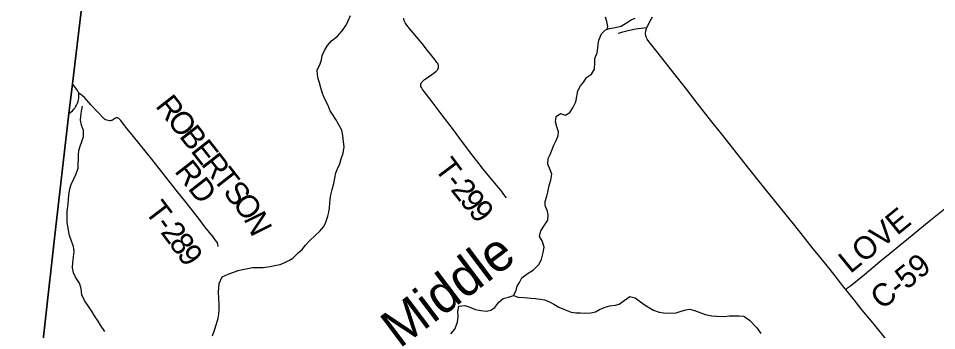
# Model space of a CAD drawing. Extents: x 1451455 to 1749751, y 218250 to 574981.
# Drawn here: x 1528465 to 1540663, y 309481 to 313631 of the extents above; entities that cross this region are included whole.
import ezdxf

# ---------------------------------------------------------------- set-up
doc = ezdxf.new("R2010")
doc.units = 0
for name, color, linetype in [('GM_X_Adjacent_County', 7, 'Continuous'), ('GM_X_County', 7, 'Continuous'), ('GM_X_County_Road', 7, 'Continuous'), ('GM_X_County_Road_Text', 7, 'Continuous'), ('GM_X_Minor_River', 7, 'Continuous'), ('GM_X_Minor_River_Text', 7, 'Continuous'), ('GM_X_State_Route', 7, 'Continuous'), ('GM_X_Township', 7, 'Continuous'), ('GM_X_Township_Road', 7, 'Continuous'), ('GM_X_Township_Road_Text', 7, 'Continuous')]:
    doc.layers.add(name, color=color, linetype=linetype)

msp = doc.modelspace()

# ---------------------------------------------------------------- linework, layer by layer
at = {"layer": 'GM_X_Adjacent_County'}
msp.add_lwpolyline([(1533821, 353172), (1533276, 348457), (1532824, 344490), (1532312, 340083), (1532006, 337422), (1531505, 333071), (1531469, 332747), (1531158, 329654), (1530772, 326029), (1530509, 323916), (1530186, 322432), (1530006, 319686), (1529806, 317987), (1529183, 312760), (1529136, 312365), (1528943, 310711), (1528465, 306424)], dxfattribs=at)
at = {"layer": 'GM_X_County'}
msp.add_lwpolyline([(1533821, 353172), (1533276, 348457), (1532824, 344490), (1532312, 340083), (1532006, 337422), (1531505, 333071), (1531469, 332747), (1531158, 329654), (1530772, 326029), (1530509, 323916), (1530186, 322432), (1530006, 319686), (1529806, 317987), (1529183, 312760), (1529136, 312365), (1528943, 310711), (1528465, 306424)], dxfattribs=at)
at = {"layer": 'GM_X_County_Road'}
msp.add_lwpolyline([(1539457, 310028), (1539481, 310048), (1539517, 310078), (1539703, 310229), (1539819, 310324), (1539910, 310400), (1540045, 310510), (1540174, 310616), (1540291, 310711), (1540566, 310935), (1540808, 311131)], dxfattribs=at)
at = {"layer": 'GM_X_Minor_River'}
for points in [[(1532577, 311003), (1532590, 311055), (1532597, 311111), (1532603, 311173), (1532608, 311229), (1532615, 311287), (1532634, 311357), (1532654, 311437), (1532667, 311505), (1532683, 311577), (1532704, 311633), (1532735, 311696), (1532754, 311762), (1532780, 311840), (1532791, 311922), (1532785, 311992), (1532776, 312075), (1532760, 312143), (1532723, 312216), (1532680, 312285), (1532641, 312348), (1532608, 312401), (1532579, 312472), (1532554, 312522), (1532525, 312581), (1532504, 312632), (1532484, 312706), (1532465, 312775), (1532448, 312825), (1532437, 312886), (1532436, 312946), (1532469, 313014), (1532491, 313081), (1532502, 313139), (1532531, 313205), (1532573, 313272), (1532626, 313332), (1532704, 313396), (1532765, 313467), (1532821, 313541), (1532846, 313596), (1532875, 313668)], [(1535875, 312542), (1535897, 312668), (1535932, 312732), (1535976, 312789), (1536011, 312845), (1536078, 312890), (1536117, 312957), (1536121, 313043), (1536124, 313096), (1536152, 313173), (1536161, 313235), (1536166, 313287), (1536175, 313341), (1536211, 313425), (1536266, 313480), (1536316, 313497), (1536371, 313504), (1536471, 313527), (1536542, 313571), (1536607, 313610), (1536660, 313633)], [(1536285, 313487), (1536297, 313522), (1536284, 313588), (1536263, 313645)], [(1535455, 310881), (1535499, 310950), (1535502, 311014), (1535493, 311067), (1535465, 311144), (1535462, 311196), (1535483, 311270), (1535500, 311323), (1535516, 311409), (1535539, 311481), (1535553, 311559), (1535528, 311616), (1535499, 311693), (1535503, 311767), (1535528, 311821), (1535557, 311888), (1535580, 311946), (1535610, 312008), (1535635, 312069), (1535642, 312121), (1535617, 312190), (1535598, 312255), (1535610, 312327), (1535667, 312368), (1535732, 312344), (1535791, 312381), (1535831, 312441), (1535866, 312512), (1535875, 312542)], [(1529613, 309472), (1529558, 309553), (1529527, 309606), (1529476, 309677), (1529447, 309732), (1529391, 309809), (1529342, 309882), (1529307, 309955), (1529299, 310039), (1529276, 310112), (1529224, 310193), (1529199, 310248), (1529184, 310316), (1529187, 310390), (1529199, 310464), (1529206, 310533), (1529197, 310601), (1529171, 310670), (1529144, 310744), (1529126, 310839), (1529113, 310922), (1529111, 311008), (1529114, 311068), (1529126, 311160), (1529129, 311224), (1529134, 311280), (1529148, 311366), (1529167, 311422), (1529201, 311500), (1529232, 311563), (1529259, 311639), (1529263, 311812), (1529270, 311874), (1529285, 311932), (1529308, 311995), (1529330, 312061), (1529331, 312139), (1529305, 312212), (1529292, 312277), (1529295, 312327), (1529302, 312397), (1529315, 312465)], [(1531042, 309411), (1531072, 309488), (1531095, 309570), (1531117, 309648), (1531126, 309700), (1531131, 309762), (1531134, 309824), (1531126, 309911), (1531125, 309993), (1531126, 310049), (1531130, 310107), (1531171, 310195), (1531252, 310231), (1531315, 310254), (1531384, 310279), (1531442, 310292), (1531515, 310307), (1531573, 310320), (1531655, 310322), (1531715, 310321), (1531810, 310335), (1531868, 310346), (1531943, 310361), (1532004, 310386), (1532056, 310413), (1532111, 310444), (1532183, 310515), (1532236, 310560), (1532279, 310617), (1532336, 310678), (1532404, 310741), (1532471, 310802), (1532522, 310864), (1532550, 310923), (1532577, 311003)], [(1534210, 309439), (1534265, 309503), (1534299, 309592), (1534305, 309672), (1534304, 309737), (1534315, 309807), (1534396, 309817), (1534464, 309792), (1534537, 309762), (1534607, 309749), (1534685, 309740), (1534740, 309753), (1534792, 309788), (1534848, 309859), (1534907, 309910), (1534976, 309927), (1535042, 309950), (1535078, 310015), (1535091, 310071), (1535122, 310123), (1535153, 310184), (1535222, 310237), (1535308, 310290), (1535385, 310366), (1535413, 310432), (1535436, 310518), (1535450, 310592), (1535421, 310673), (1535388, 310732), (1535406, 310808), (1535455, 310881)], [(1535042, 309950), (1535106, 309926), (1535182, 309923), (1535274, 309911), (1535336, 309910), (1535396, 309901), (1535454, 309890), (1535510, 309867), (1535576, 309831), (1535645, 309794), (1535719, 309760), (1535810, 309728), (1535870, 309719), (1535931, 309716), (1536005, 309715), (1536069, 309716), (1536133, 309732), (1536186, 309760), (1536259, 309794), (1536321, 309809), (1536398, 309818), (1536448, 309831), (1536513, 309882), (1536589, 309935), (1536657, 309919), (1536710, 309878), (1536779, 309827), (1536847, 309783), (1536904, 309752), (1536978, 309725), (1537034, 309718), (1537112, 309714), (1537204, 309720), (1537255, 309734), (1537333, 309756), (1537384, 309765), (1537448, 309750), (1537529, 309720), (1537589, 309697), (1537677, 309677), (1537737, 309672), (1537843, 309670), (1537910, 309677), (1537988, 309680), (1538038, 309679), (1538100, 309672), (1538175, 309622), (1538274, 309520), (1538326, 309443)]]:
    msp.add_lwpolyline(points, dxfattribs=at)
at = {"layer": 'GM_X_State_Route'}
msp.add_lwpolyline([(1540027, 309322), (1539818, 309579), (1539675, 309755), (1539566, 309891), (1539457, 310028), (1539450, 310037), (1539247, 310295), (1539095, 310484), (1539025, 310570), (1538914, 310708), (1538760, 310900), (1538551, 311161), (1538495, 311230), (1538417, 311327), (1538329, 311437), (1538151, 311659), (1538070, 311759), (1537808, 312091), (1537754, 312161), (1537679, 312256), (1537470, 312522), (1537325, 312708), (1537173, 312901), (1537091, 313004), (1536944, 313189), (1536841, 313324), (1536820, 313353), (1536810, 313372), (1536803, 313390), (1536799, 313405), (1536796, 313421), (1536796, 313440), (1536798, 313456), (1536800, 313471), (1536807, 313490), (1536815, 313507), (1536834, 313549), (1536854, 313590), (1536887, 313650)], dxfattribs=at)
at = {"layer": 'GM_X_Township'}
msp.add_lwpolyline([(1528465, 306424), (1528943, 310711), (1529136, 312365), (1529183, 312760), (1529806, 317987), (1530006, 319686), (1530186, 322432), (1530509, 323916), (1530772, 326029), (1531158, 329654), (1535408, 329210), (1537706, 328939), (1543520, 328338), (1544473, 328202), (1551255, 327461)], dxfattribs=at)
at = {"layer": 'GM_X_Township_Road'}
for points in [[(1534619, 311654), (1534617, 311656), (1534471, 311842), (1534329, 312034), (1534232, 312166), (1534094, 312346), (1533934, 312557), (1533870, 312639), (1533828, 312695), (1533823, 312703), (1533818, 312711), (1533813, 312723), (1533811, 312736), (1533811, 312747), (1533812, 312756), (1533815, 312766), (1533821, 312777), (1533829, 312788), (1533842, 312802), (1533862, 312819), (1533880, 312833), (1533988, 312907), (1534014, 312927), (1534027, 312940), (1534036, 312952), (1534042, 312963), (1534046, 312976), (1534048, 312985), (1534048, 312995), (1534047, 313005), (1534043, 313017), (1534036, 313029), (1534025, 313045), (1533995, 313084), (1533900, 313205), (1533830, 313296), (1533804, 313329), (1533658, 313501), (1533615, 313555), (1533601, 313573), (1533597, 313581), (1533593, 313588), (1533588, 313600), (1533585, 313613), (1533586, 313623), (1533587, 313632)], [(1536432, 313434), (1536455, 313440), (1536496, 313450), (1536547, 313463), (1536642, 313487), (1536671, 313493), (1536700, 313497), (1536775, 313504), (1536815, 313507)], [(1529267, 312638), (1529250, 312670), (1529238, 312690), (1529216, 312719), (1529183, 312760)], [(1529136, 312365), (1529182, 312403), (1529201, 312422), (1529215, 312439), (1529225, 312455), (1529238, 312478), (1529251, 312504), (1529258, 312529), (1529263, 312549), (1529266, 312573), (1529269, 312612), (1529267, 312638)], [(1531120, 310598), (1531119, 310608), (1531115, 310627), (1531108, 310646), (1531097, 310666), (1531081, 310690), (1531048, 310731), (1530944, 310862), (1530870, 310960), (1530696, 311182), (1530563, 311348), (1530239, 311760), (1529993, 312060), (1529908, 312164), (1529860, 312226), (1529824, 312273), (1529809, 312290), (1529799, 312298), (1529791, 312304), (1529783, 312308), (1529773, 312310), (1529766, 312309), (1529757, 312306), (1529746, 312299), (1529735, 312291), (1529727, 312286), (1529717, 312280), (1529705, 312275), (1529696, 312272), (1529686, 312271), (1529674, 312271), (1529658, 312272), (1529641, 312277), (1529624, 312284), (1529610, 312293), (1529592, 312307), (1529533, 312370), (1529507, 312398), (1529431, 312477), (1529342, 312577), (1529318, 312600), (1529296, 312618), (1529267, 312638)], [(1534951, 311244), (1534929, 311274), (1534876, 311346), (1534844, 311385), (1534619, 311654)]]:
    msp.add_lwpolyline(points, dxfattribs=at)

# ---------------------------------------------------------------- texts
at = {"layer": 'GM_X_County_Road_Text'}
for s, rotation, p in [('LOVE', 39.1806, (1539516, 310231)), ('C-59', 39.2419, (1539938, 309749))]:
    msp.add_text(s, height=300, rotation=rotation, dxfattribs=at).set_placement(p)
at = {"layer": 'GM_X_Minor_River_Text'}
msp.add_text('Middle', height=500, rotation=36.9775, dxfattribs=at).set_placement((1533529, 309238))
at = {"layer": 'GM_X_Township_Road_Text'}
for s, rotation, p in [('R', 308.1697, (1530276, 312464)), ('O', 308.1694, (1530429, 312270)), ('B', 308.1699, (1530592, 312062)), ('E', 308.1699, (1530744, 311869)), ('R', 308.1699, (1530883, 311692)), ('T', 306.8879, (1533982, 311636)), ('RD', 308.0462, (1530529, 311597)), ('T', 308.1685, (1531035, 311499)), ('S', 308.1686, (1531174, 311322)), ('-', 307.7691, (1534119, 311453)), ('2', 308.5466, (1534198, 311352)), ('9', 309.3125, (1534315, 311204)), ('T', 307.3208, (1530135, 311064)), ('O', 307.9839, (1531299, 311163)), ('9', 309.5464, (1534433, 311060)), ('N', 296.1985, (1531452, 310969)), ('-', 307.2157, (1530271, 310886)), ('2', 306.8663, (1530345, 310788)), ('8', 306.1314, (1530455, 310641)), ('9', 304.6102, (1530563, 310494))]:
    msp.add_text(s, height=300, rotation=rotation, dxfattribs=at).set_placement(p)

doc.saveas('drawing.dxf')
